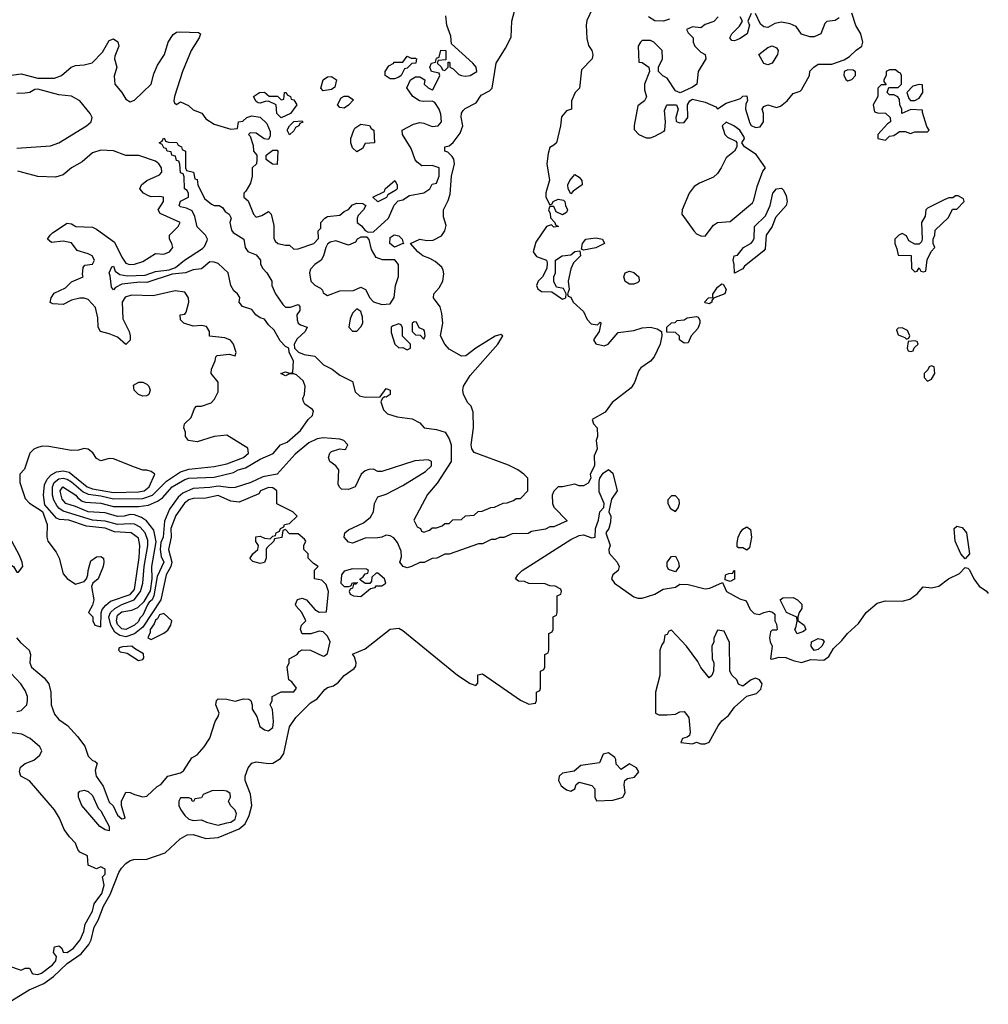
# Model space of a CAD drawing. Header units: inches. Extents: x 2601682 to 2755810, y 449311 to 584050.
# Tile 296 of 505: x 2691443 to 2696060, y 472142 to 476837. Entities that reach past the tile are written whole.
import ezdxf

# ---------------------------------------------------------------- set-up
doc = ezdxf.new("R2010")
doc.units = ezdxf.units.IN
doc.header["$MEASUREMENT"] = 0
doc.layers.add('C6497', color=7, linetype='Continuous')

msp = doc.modelspace()

# ---------------------------------------------------------------- linework, layer by layer
at = {"layer": 'C6497', "color": 2}
for points, elevation in [([(2694174, 476890), (2694147.3, 476832.7), (2694143.1, 476810), (2694146.4, 476746.4), (2694154, 476714), (2694170.5, 476690.5), (2694174.9, 476670), (2694172.2, 476650), (2694122, 476598), (2694111, 476510), (2694090.7, 476489.3), (2694074, 476450), (2694074, 476410), (2694050, 476402), (2694026.4, 476373.6), (2694021, 476330), (2694002, 476250), (2693990, 476238), (2693970, 476228), (2693961.6, 476198.4), (2693955.5, 476150), (2693968.1, 476071.9), (2693951.6, 476011.6), (2693952, 475990), (2693970, 475954), (2693982, 475958), (2693986, 475970), (2694010, 475981), (2694036, 475976), (2694042, 475970), (2694044.7, 475950), (2694054.8, 475930), (2694050, 475918), (2694030, 475906), (2694001.2, 475921.2), (2693990, 475946), (2693970, 475946), (2693964.7, 475930), (2693972, 475912), (2693972.7, 475892.7), (2693994, 475870), (2693998, 475858), (2694012, 475850), (2693990, 475848), (2693978, 475858), (2693954, 475850), (2693903.5, 475776.5), (2693891, 475730), (2693907.1, 475707.1), (2693954, 475690), (2693958, 475678), (2693956, 475650), (2693936, 475610), (2693914, 475590), (2693906, 475570), (2693913.7, 475553.7), (2693930, 475540.7), (2693979.8, 475539.8), (2694030, 475504.7), (2694046, 475510), (2694048, 475530), (2694035.3, 475555.3), (2694002, 475562), (2693989.1, 475589.1), (2693988.7, 475610), (2693997.2, 475630), (2693998, 475690), (2694029.3, 475710.7), (2694070, 475716), (2694090, 475730.8), (2694114, 475734), (2694116, 475710), (2694082.8, 475677.2), (2694070.7, 475649.3), (2694058, 475590), (2694062, 475550), (2694054, 475530), (2694058, 475518), (2694070, 475514), (2694082, 475490), (2694130, 475444.7), (2694147.7, 475407.7), (2694167.1, 475387.1), (2694198, 475382), (2694210, 475394), (2694214, 475390), (2694204.7, 475350), (2694178, 475310), (2694190, 475292), (2694230, 475281), (2694248, 475290), (2694295.3, 475344.7), (2694370, 475354), (2694410, 475367.7), (2694450.6, 475370.6), (2694482, 475362), (2694502, 475350), (2694504.7, 475330), (2694496.3, 475290), (2694467.3, 475230), (2694450, 475209.2), (2694403.8, 475176.2), (2694395.2, 475164.8), (2694373.8, 475106.2), (2694358.3, 475081.7), (2694268, 475012), (2694234.2, 474965.8), (2694171.3, 474930), (2694178, 474910), (2694196, 474890), (2694197.3, 474850), (2694190.8, 474830), (2694196, 474790), (2694182, 474758), (2694182.8, 474710), (2694162.8, 474670), (2694166, 474650), (2694153.7, 474626.3), (2694130, 474614), (2694110, 474614), (2694090, 474622), (2694031, 474609), (2694010, 474608.7), (2693990, 474588), (2693981, 474570), (2693982.8, 474530), (2693990, 474512), (2694052.7, 474447.3), (2693990, 474418), (2693970, 474418), (2693950, 474408), (2693883.6, 474396.4), (2693867.3, 474387.3), (2693790, 474386), (2693751.6, 474368.4), (2693730, 474368), (2693710, 474358), (2693690, 474358), (2693650, 474338), (2693630, 474338), (2693490, 474288), (2693470, 474288), (2693431.1, 474268.9), (2693410, 474268), (2693371.1, 474248.9), (2693350, 474248), (2693311.1, 474228.9), (2693290, 474224), (2693271, 474229), (2693255.3, 474250), (2693264, 474276), (2693262, 474302), (2693243.7, 474343.7), (2693226.3, 474366.3), (2693210, 474375.3), (2693190, 474379), (2693170, 474369.3), (2693150, 474366), (2693090, 474365.2), (2693030, 474341.2), (2693010, 474345.2), (2692990, 474369), (2692993.2, 474390), (2693010, 474404), (2693082.5, 474437.5), (2693115.1, 474464.9), (2693129, 474490), (2693135.3, 474530), (2693150, 474562), (2693190, 474574.8), (2693270, 474616), (2693378, 474682), (2693406, 474710), (2693406, 474730), (2693390, 474738), (2693326.4, 474733.6), (2693170, 474682.7), (2693150, 474682.7), (2693130, 474694), (2693107.5, 474692.5), (2693090, 474686), (2693070.4, 474669.6), (2693042, 474610), (2693010, 474596.2), (2692978, 474598), (2692967.3, 474607.3), (2692962, 474622), (2692965.2, 474690), (2692949.6, 474709.6), (2692920.9, 474730), (2692914.5, 474750), (2692922, 474770), (2692930, 474778), (2692970, 474791.3), (2692992.5, 474787.5), (2692998, 474790), (2693008, 474810), (2692988, 474830), (2692970, 474837.2), (2692890, 474842.9), (2692861.1, 474838.9), (2692820.9, 474819.1), (2692755.6, 474764.4), (2692670, 474669.7), (2692602.8, 474657.2), (2692544.7, 474630), (2692470, 474607), (2692450, 474605.1), (2692390, 474613.2), (2692350, 474606.3), (2692270, 474602), (2692220.3, 474579.7), (2692199.3, 474560.7), (2692157.3, 474502.7), (2692134.3, 474445.7), (2692127.3, 474370), (2692116.5, 474343.5), (2692112.8, 474310), (2692118, 474278), (2692130.2, 474250), (2692098, 474182), (2692082.8, 474090), (2692074.4, 474070), (2692059.8, 474060.2), (2692052.4, 474047.6), (2692030, 473997.2), (2692016.2, 473983.8), (2692010, 473967.6), (2691990.4, 473950), (2691950, 473929.8), (2691930, 473932), (2691910, 473953.2), (2691905.1, 473970), (2691910, 473997.1), (2691930, 474012.8), (2691978, 474022), (2692005.7, 474034.3), (2692036.6, 474063.4), (2692066.2, 474113.8), (2692074, 474170), (2692072.7, 474230), (2692093.6, 474346.4), (2692082.4, 474402.4), (2692047.2, 474447.2), (2692023.3, 474463.3), (2691990, 474476), (2691970, 474478), (2691942, 474470), (2691910, 474468.5), (2691850, 474484.7), (2691770.3, 474489.7), (2691710, 474516), (2691662.7, 474530), (2691646.3, 474550), (2691637.2, 474582.8), (2691636, 474590), (2691649.2, 474610), (2691710.4, 474570), (2691718.4, 474558.4), (2691741.7, 474541.7), (2691756.5, 474536.5), (2691830, 474531.5), (2691890, 474516), (2692010, 474515.6), (2692057.7, 474522.3), (2692099.7, 474540.3), (2692123.8, 474556.2), (2692169.6, 474610), (2692230, 474644.9), (2692250.3, 474650.3), (2692370, 474655.8), (2692462.7, 474677.3), (2692485.2, 474690), (2692520.1, 474699.9), (2692590, 474742), (2692652.1, 474767.9), (2692686, 474810), (2692717.6, 474822.4), (2692782, 474878), (2692819, 474930), (2692839, 474950), (2692844, 474970), (2692838.6, 474978.6), (2692803.2, 475003.2), (2692796.5, 475016.5), (2692793.2, 475030), (2692801.2, 475050), (2692804, 475090), (2692795.1, 475115.1), (2692763.1, 475143.1), (2692750, 475148.7), (2692730, 475148), (2692710, 475138), (2692688, 475150), (2692710, 475158), (2692730, 475152), (2692746, 475154), (2692748.7, 475210), (2692728, 475250), (2692726, 475270), (2692710, 475278), (2692685.6, 475305.6), (2692657, 475357), (2692630, 475382), (2692610, 475408.7), (2692590, 475415.3), (2692569.2, 475429.2), (2692550, 475455.3), (2692505.2, 475470), (2692489.2, 475490), (2692492.9, 475512.9), (2692482, 475530), (2692464.5, 475544.5), (2692449.3, 475570), (2692437.2, 475630), (2692390, 475674), (2692370, 475681.2), (2692350, 475682), (2692310, 475649.4), (2692270, 475644), (2692234, 475630), (2692170, 475624), (2692050, 475584), (2692015.3, 475584.7), (2691930, 475575.3), (2691899.8, 475560.2), (2691890, 475549), (2691881.2, 475561.2), (2691875.3, 475615.3), (2691869.4, 475630), (2691882, 475658), (2691890, 475662), (2691898, 475638), (2691921.4, 475621.4), (2691954.9, 475614.9), (2692041.2, 475618.8), (2692090, 475635.5), (2692155.3, 475644.7), (2692185.6, 475654.4), (2692228.7, 475690), (2692314, 475746), (2692324, 475756), (2692336.4, 475783.6), (2692338, 475790), (2692329, 475810), (2692289.8, 475849.8), (2692278.6, 475898.6), (2692265.1, 475925.1), (2692238.6, 475938.6), (2692210, 475943.7), (2692202.7, 475950), (2692210, 475971.3), (2692248, 475990), (2692247.3, 476007.3), (2692242, 476022), (2692228.7, 476030), (2692227.3, 476087.3), (2692222, 476102), (2692210, 476106), (2692207.3, 476147.3), (2692202, 476162), (2692190, 476166), (2692186, 476186), (2692168, 476190), (2692166, 476206), (2692146, 476210), (2692142, 476222), (2692130, 476226), (2692122, 476242), (2692108, 476250), (2692122, 476258), (2692128.4, 476271.6), (2692134, 476270), (2692138, 476258), (2692152.7, 476252.7), (2692191.6, 476251.6), (2692198, 476238), (2692214, 476230), (2692218, 476218), (2692234, 476210), (2692234, 476130), (2692238, 476118), (2692272, 476110), (2692278, 476078), (2692290, 476074), (2692292, 476050), (2692324.7, 475984.7), (2692356.9, 475956.9), (2692370, 475951.3), (2692394, 475950), (2692410, 475942), (2692422, 475922), (2692442, 475910), (2692451.1, 475891.1), (2692444.7, 475870), (2692453.4, 475833.4), (2692461.4, 475821.4), (2692511, 475790), (2692518, 475750), (2692530, 475732), (2692570, 475716), (2692591, 475690), (2692591.3, 475671.3), (2692602, 475650), (2692622, 475630), (2692644.7, 475590), (2692644.7, 475570), (2692662, 475530), (2692698, 475478), (2692710, 475466), (2692734, 475466), (2692770, 475478), (2692778, 475470), (2692778.8, 475450), (2692764.7, 475430), (2692765.4, 475405.4), (2692771.3, 475390), (2692782, 475382), (2692814, 475370), (2692804.7, 475350), (2692765.4, 475314.6), (2692752, 475290), (2692754, 475270), (2692771.6, 475251.6), (2692799.6, 475239.6), (2692850, 475232), (2692890.7, 475190.7), (2692932, 475170), (2692970, 475142), (2693030, 475112), (2693042, 475062), (2693063, 475043), (2693090, 475037.3), (2693162, 475038), (2693190, 475078.8), (2693210, 475071), (2693210, 475049.5), (2693190, 475037.2), (2693182, 475038), (2693170.8, 475029.2), (2693165.4, 475014.6), (2693177.1, 474977.1), (2693196.7, 474956.7), (2693242.4, 474942.4), (2693313.7, 474933.7), (2693350, 474914.8), (2693370.6, 474890.6), (2693430, 474882.8), (2693470.7, 474870), (2693490, 474838), (2693500.5, 474810), (2693500.7, 474730), (2693432.5, 474627.5), (2693387.3, 474572.7), (2693322, 474450), (2693338, 474418), (2693354, 474410), (2693358, 474398), (2693370, 474394), (2693396.4, 474403.6), (2693410, 474414), (2693430, 474414), (2693456.4, 474423.6), (2693470, 474434), (2693490, 474434), (2693508.4, 474451.6), (2693550, 474454), (2693568.4, 474471.6), (2693610, 474474), (2693628.4, 474491.6), (2693647.3, 474492.7), (2693688.4, 474511.6), (2693707.3, 474512.7), (2693748.4, 474531.6), (2693767.3, 474532.7), (2693796.4, 474543.6), (2693810, 474554), (2693830, 474554), (2693866, 474590), (2693866, 474650), (2693846, 474670), (2693818, 474690), (2693772.9, 474712.9), (2693610, 474773.2), (2693598, 474790), (2693595.1, 474810), (2693607, 474890), (2693605.4, 474965.4), (2693594.8, 474994.8), (2693579, 475010), (2693559, 475050), (2693555.3, 475070), (2693559, 475090), (2693590, 475141), (2693722, 475290), (2693746, 475330), (2693736.4, 475336.4), (2693710, 475328), (2693618, 475270), (2693570, 475234), (2693550, 475233.2), (2693490, 475265.6), (2693469.6, 475290), (2693449.7, 475330), (2693459.5, 475390), (2693456.2, 475436.2), (2693447.2, 475467.2), (2693415.3, 475510), (2693417.2, 475530), (2693442.4, 475557.6), (2693460.7, 475590), (2693465.1, 475625.1), (2693462.5, 475642.5), (2693456.2, 475656.2), (2693423, 475683), (2693398, 475698), (2693365.2, 475710), (2693341.2, 475730), (2693306, 475770), (2693350, 475790.4), (2693383.4, 475783.4), (2693414.2, 475785.8), (2693454.2, 475805.8), (2693469.5, 475830), (2693476, 475856), (2693464, 475896), (2693464, 475930), (2693485.4, 475974.6), (2693494.5, 476005.5), (2693501.3, 476090), (2693515.1, 476150), (2693512.3, 476172.3), (2693505.1, 476185.1), (2693484.5, 476204.5), (2693469.2, 476210), (2693469, 476230), (2693490, 476236), (2693509.6, 476250.4), (2693543.6, 476296.4), (2693555.1, 476330), (2693547.3, 476372.7), (2693549.5, 476390.5), (2693556.5, 476403.5), (2693566.8, 476413.2), (2693619.6, 476440.4), (2693642.7, 476477.3), (2693682.7, 476497.3), (2693695.3, 476510), (2693714, 476630), (2693759.7, 476700.3), (2693786.5, 476753.5), (2693789.6, 476830), (2693814.8, 476925.2)], 2), ([(2694772, 476850), (2694752, 476828), (2694710, 476814), (2694690, 476798), (2694650, 476802), (2694622, 476790), (2694630, 476774), (2694654, 476750), (2694654, 476730), (2694662, 476710), (2694690, 476682), (2694711.1, 476671.1), (2694714, 476650), (2694678, 476590), (2694671.3, 476530), (2694650, 476515.3), (2694591.6, 476488.4), (2694570, 476498), (2694530, 476558), (2694509.1, 476569.1), (2694488, 476590), (2694488, 476610), (2694508, 476650), (2694506, 476690), (2694466, 476730), (2694450, 476738), (2694410, 476738), (2694402, 476730), (2694392, 476710), (2694394, 476634), (2694410, 476632), (2694442, 476610), (2694444.7, 476590), (2694421, 476530), (2694422, 476502), (2694431.1, 476468.9), (2694422, 476450), (2694390, 476426), (2694372, 476332), (2694372.7, 476312.7), (2694394, 476290), (2694430, 476274), (2694450, 476274), (2694470, 476282), (2694515.3, 476304.7), (2694518, 476310), (2694522, 476350), (2694516.4, 476403.6), (2694528, 476430), (2694574, 476430), (2694582, 476410), (2694571.3, 476370), (2694572, 476352), (2694590, 476344.7), (2694610, 476346), (2694628, 476370), (2694626, 476430), (2694638, 476450), (2694650, 476458), (2694710, 476444), (2694761, 476421), (2694770, 476412), (2694810, 476438.8), (2694879, 476461), (2694890, 476472), (2694910, 476474), (2694912, 476450), (2694904.7, 476435.3), (2694902.8, 476410), (2694923.5, 476343.5), (2694930, 476332), (2694950, 476322), (2694973.6, 476326.4), (2694988.7, 476350), (2694989, 476390), (2694982, 476410), (2694990, 476422), (2695008.7, 476431.3), (2695050, 476418), (2695070, 476424.7), (2695102, 476450), (2695130, 476484.7), (2695164, 476496), (2695170, 476502), (2695208.7, 476570), (2695210, 476592), (2695228, 476610), (2695250, 476624.7), (2695314.6, 476625.4), (2695374, 476646), (2695399.3, 476660.7), (2695430, 476691.3), (2695458, 476710), (2695462, 476730), (2695453.2, 476770), (2695429.6, 476809.6), (2695410, 476868)], 6), ([(2694930, 476866), (2694914, 476830), (2694922, 476810), (2694911.3, 476770), (2694874.4, 476745.6), (2694850, 476735.3), (2694838, 476738), (2694828.7, 476750), (2694838, 476770), (2694874.6, 476805.4), (2694888, 476830), (2694878, 476850)], 6), ([(2695350, 476845.2), (2695330, 476833.2), (2695290, 476828), (2695281, 476819), (2695262, 476770), (2695230, 476755.3), (2695210, 476755.3), (2695170, 476768), (2695144.7, 476804.7), (2695116.2, 476816.2), (2695074.8, 476825.2), (2695042, 476818), (2695010, 476799), (2694990, 476802), (2694974.6, 476814.6), (2694950, 476866)], 6), ([(2691390, 476571.3), (2691450, 476578), (2691530, 476558), (2691610, 476557.3), (2691642, 476570), (2691689.4, 476610.6), (2691710, 476618.8), (2691750, 476620.7), (2691789.5, 476630.5), (2691838.6, 476681.4), (2691870, 476738), (2691890, 476744.7), (2691910.6, 476730.6), (2691916, 476710), (2691896.9, 476663.1), (2691896, 476650), (2691906.8, 476610), (2691893, 476567), (2691897.1, 476530), (2691930.6, 476490), (2691950, 476458), (2691970, 476444.9), (2691990, 476453.4), (2692069.4, 476530), (2692082, 476578), (2692099.6, 476620.4), (2692133.6, 476670), (2692151.2, 476730), (2692174.5, 476765.5), (2692190, 476776.4), (2692210, 476779.5), (2692295.5, 476775.5), (2692304.7, 476770), (2692299.1, 476750), (2692260.3, 476690), (2692219.5, 476590), (2692182, 476470), (2692178, 476450), (2692181, 476441), (2692190, 476432), (2692210, 476444.7), (2692247.9, 476427.9), (2692270, 476407.3), (2692311, 476391), (2692330, 476364.7), (2692370, 476338.8), (2692450, 476314), (2692482, 476318), (2692486, 476350), (2692507.3, 476352.7), (2692526, 476370), (2692550, 476378), (2692590, 476372), (2692621, 476341), (2692636.9, 476303.1), (2692636.9, 476283.1), (2692630, 476266), (2692608.4, 476268.4), (2692570, 476295.3), (2692542, 476298), (2692534, 476290), (2692542, 476282), (2692556.9, 476236.9), (2692558, 476210), (2692574, 476190), (2692574, 476170), (2692572, 476150), (2692552, 476130), (2692551.3, 476090), (2692543.5, 476056.5), (2692521.4, 476018.6), (2692511.3, 476010), (2692511.3, 475990), (2692532.8, 475972.8), (2692557.3, 475910), (2692570, 475894.8), (2692597.2, 475902.8), (2692630, 475922), (2692642, 475910), (2692655.3, 475855.3), (2692655.3, 475795.3), (2692661.4, 475781.4), (2692674, 475770), (2692710, 475761), (2692730, 475762), (2692750, 475742), (2692770, 475744.7), (2692846, 475770), (2692867.3, 475792.7), (2692866, 475830), (2692878, 475842), (2692878, 475870), (2692898, 475890), (2692910, 475898), (2692970, 475904.7), (2692990, 475922), (2693010, 475932), (2693030, 475954), (2693050, 475962), (2693079.6, 475959.6), (2693094, 475950), (2693082, 475930), (2693056.9, 475903.1), (2693051.3, 475890), (2693051.3, 475870), (2693073.2, 475853.2), (2693090, 475831.3), (2693103.6, 475823.6), (2693130, 475826), (2693202, 475890), (2693228.4, 475951.6), (2693247.3, 475972.7), (2693270, 475978), (2693301.2, 475998.8), (2693369.1, 476010.9), (2693398, 476030), (2693410, 476052), (2693430, 476058), (2693442.7, 476090), (2693442, 476130), (2693410, 476141.2), (2693360.2, 476140.2), (2693338, 476158), (2693329, 476169), (2693310, 476222), (2693268.7, 476290), (2693266, 476310), (2693320.9, 476339.1), (2693350, 476346.8), (2693370, 476344), (2693410, 476328.2), (2693438, 476330), (2693454, 476350), (2693450, 476386), (2693442, 476410), (2693422, 476442), (2693408.9, 476448.9), (2693366, 476446), (2693349.2, 476449.2), (2693318, 476470), (2693288.9, 476511.1), (2693306, 476550), (2693330, 476564.7), (2693350, 476564.7), (2693374, 476550), (2693372, 476530), (2693390, 476512), (2693410, 476502), (2693414, 476506), (2693446, 476570), (2693442, 476582), (2693406, 476590), (2693398, 476610), (2693406, 476630), (2693426, 476634), (2693430, 476654), (2693442, 476658), (2693450, 476691.3), (2693474, 476690), (2693474, 476646), (2693438, 476642), (2693434, 476630), (2693452.7, 476612.7), (2693458, 476598), (2693470, 476594), (2693486, 476610), (2693486, 476634), (2693490, 476634), (2693494, 476630), (2693494, 476610), (2693510, 476602), (2693536, 476576), (2693550, 476571), (2693566.8, 476566.8), (2693590, 476571), (2693622, 476590), (2693619, 476610), (2693604, 476630), (2693502, 476722), (2693498, 476758), (2693479, 476810), (2693474.6, 476854.6)], 6), ([(2694541.3, 476838.7), (2694512, 476830), (2694470, 476831.6), (2694440.7, 476850)], 2), ([(2691430, 476224.7), (2691590, 476235.8), (2691630, 476248.8), (2691762, 476330), (2691784.5, 476350), (2691789.3, 476370), (2691779.3, 476390), (2691730, 476449.2), (2691690, 476471.8), (2691630, 476478), (2691530, 476505.2), (2691516, 476504), (2691492, 476490), (2691470, 476486), (2691430, 476484)], 6), ([(2691428, 473890), (2691446.5, 473866.5), (2691487.7, 473830), (2691494.4, 473810), (2691492.2, 473770), (2691499.3, 473750), (2691559.4, 473699.4), (2691582, 473670), (2691592.2, 473630), (2691593.7, 473570), (2691610, 473526), (2691630, 473500.3), (2691671.3, 473471.3), (2691718.9, 473418.9), (2691753.2, 473373.2), (2691770, 473326), (2691790, 473304.7), (2691802, 473302), (2691812, 473292), (2691802.8, 473257.2), (2691807.7, 473230), (2691841.7, 473181.7), (2691870, 473106), (2691888.1, 473088.1), (2691910, 473044.7), (2691930, 473026), (2691946, 473030), (2691928, 473090), (2691928, 473110), (2691950, 473154), (2691970, 473152), (2691990, 473142), (2692030, 473132), (2692050, 473134), (2692099, 473181), (2692115.3, 473190), (2692149.4, 473230.6), (2692210, 473246), (2692224.7, 473255.3), (2692263.1, 473316.9), (2692290, 473332), (2692322, 473370), (2692348.9, 473411.1), (2692375.3, 473490), (2692390, 473514), (2692394, 473530), (2692379, 473570), (2692382, 473590), (2692390, 473598), (2692430, 473597.3), (2692470, 473586.8), (2692510, 473598.8), (2692536.3, 473596.3), (2692544.7, 473590), (2692551.3, 473570), (2692551.3, 473550), (2692574.4, 473514.4), (2692587.5, 473467.5), (2692610, 473451.3), (2692630, 473446), (2692650, 473462), (2692652.7, 473490), (2692648.4, 473548.4), (2692638, 473570), (2692646, 473590), (2692646, 473610), (2692690, 473632), (2692750, 473632), (2692762, 473650), (2692740.4, 473680.4), (2692726, 473690), (2692718, 473750), (2692728, 473770), (2692728, 473790), (2692766, 473810), (2692775.3, 473824.7), (2692790, 473832), (2692830, 473831.3), (2692890, 473802), (2692896.4, 473803.6), (2692910, 473814), (2692924, 473870), (2692910, 473898), (2692890, 473918), (2692870, 473922), (2692831.1, 473908.9), (2692790, 473908), (2692782, 473930), (2692786, 473950), (2692808, 473970), (2692788.7, 474010), (2692760.4, 474040.4), (2692758, 474050), (2692767.3, 474072.7), (2692790, 474078), (2692810.7, 474070.7), (2692850, 474024.7), (2692870, 474011.3), (2692906, 474014), (2692915.3, 474110), (2692904, 474144), (2692884, 474164), (2692848, 474170), (2692848.4, 474211.6), (2692866, 474230), (2692843.1, 474243.1), (2692818, 474270), (2692818, 474290), (2692798, 474310), (2692798, 474330), (2692808, 474350), (2692800.4, 474360.4), (2692770, 474386), (2692730, 474386), (2692710, 474406), (2692698, 474402), (2692692.7, 474367.3), (2692658, 474362), (2692654, 474350), (2692622, 474318), (2692618, 474310), (2692618.8, 474270), (2692610.7, 474249.3), (2692590, 474244), (2692554, 474254), (2692544, 474264), (2692542, 474270), (2692555.3, 474290), (2692578, 474310), (2692580.4, 474319.6), (2692582, 474330), (2692569.3, 474349.3), (2692569.1, 474370.9), (2692590, 474374.8), (2692610, 474364.7), (2692638, 474362), (2692650, 474374), (2692662, 474378), (2692666, 474390), (2692682, 474398), (2692686, 474410), (2692702, 474418), (2692706, 474430), (2692730, 474434), (2692766, 474470), (2692746, 474490), (2692668.9, 474528.9), (2692668.7, 474590), (2692650, 474604), (2692630, 474606), (2692591, 474590), (2692583.5, 474576.5), (2692490, 474535.6), (2692450, 474540.5), (2692390, 474568.5), (2692330, 474554.8), (2692270, 474554.4), (2692250, 474546.8), (2692229, 474531), (2692187.8, 474472.2), (2692164, 474410), (2692164.6, 474370), (2692152.9, 474310), (2692168.6, 474250), (2692163.8, 474230), (2692141, 474190), (2692115.8, 474070), (2692030, 473940.7), (2691991.2, 473908.8), (2691950, 473894.9), (2691919.9, 473899.9), (2691897.1, 473917.1), (2691878.4, 473950), (2691868.4, 473990), (2691876.5, 474010), (2691896.1, 474030), (2691930, 474048.7), (2691988.4, 474070), (2692019.5, 474110), (2692030.6, 474150), (2692037.2, 474230), (2692054, 474330), (2692054.2, 474354.2), (2692041.5, 474390), (2692017.3, 474417.3), (2691990, 474430.7), (2691970, 474433.8), (2691910, 474430.6), (2691850, 474445), (2691790, 474449.9), (2691650, 474493.8), (2691630, 474507.8), (2691620.5, 474520.5), (2691606.2, 474546.2), (2691599.5, 474570), (2691599.1, 474610), (2691608.2, 474630), (2691630, 474647), (2691650, 474650.9), (2691670, 474645.5), (2691690, 474633.4), (2691745.9, 474585.9), (2691770, 474573.7), (2691830, 474566.8), (2691890, 474552.7), (2692030, 474553.5), (2692076, 474570), (2692142.8, 474637.2), (2692210, 474680.7), (2692250, 474693.6), (2692370, 474705.8), (2692430, 474719.6), (2692510, 474749), (2692533.6, 474770), (2692530, 474793.2), (2692430, 474855.3), (2692370, 474849.4), (2692290, 474823.7), (2692248, 474830), (2692234, 474850), (2692234, 474870), (2692225.2, 474890), (2692229.2, 474910), (2692260.2, 474939.8), (2692276.5, 474983.5), (2692286.3, 474993.7), (2692310, 474994.8), (2692355.3, 475010), (2692372.5, 475027.5), (2692390, 475062), (2692388.7, 475108.7), (2692355.3, 475150), (2692357.2, 475170), (2692375.3, 475210), (2692378, 475230), (2692384.7, 475235.3), (2692442, 475242), (2692470, 475234), (2692475.3, 475250), (2692462, 475290), (2692448.9, 475308.9), (2692420.4, 475320.4), (2692348, 475328), (2692348, 475350), (2692333.6, 475373.6), (2692310, 475378), (2692270, 475375.3), (2692226, 475390), (2692210, 475406), (2692208, 475430), (2692230, 475432), (2692237.2, 475442.8), (2692249, 475490), (2692248.7, 475510), (2692230, 475538), (2692184, 475544), (2692079.9, 475520.1), (2691976.5, 475523.5), (2691946.2, 475513.8), (2691932, 475490), (2691934.4, 475410), (2691964.9, 475350), (2691970.4, 475329.6), (2691970, 475308), (2691950, 475288.7), (2691910, 475322.7), (2691870, 475339.3), (2691828.7, 475350), (2691817.2, 475370), (2691815.5, 475415.5), (2691804.7, 475464.7), (2691770, 475502), (2691750, 475509), (2691730, 475509), (2691690, 475499.3), (2691650, 475478), (2691601.2, 475481.2), (2691588, 475488), (2691593.2, 475510), (2691607.6, 475532.4), (2691662, 475558), (2691690, 475587.3), (2691746, 475610), (2691742, 475622), (2691745.2, 475654.8), (2691754, 475666), (2691790, 475671.3), (2691799.3, 475690), (2691789, 475710), (2691770, 475720.9), (2691716.9, 475736.9), (2691690, 475772), (2691650, 475780.9), (2691594.6, 475774.6), (2691575.3, 475790), (2691588, 475810), (2691600.2, 475819.8), (2691670, 475866), (2691690, 475862.8), (2691710.6, 475850.6), (2691790, 475847.2), (2691810, 475838.4), (2691895.3, 475775.3), (2691930, 475703.8), (2691950, 475676.4), (2691966, 475670), (2691990, 475670.4), (2692030, 475683.1), (2692090, 475722), (2692130, 475718.8), (2692157.2, 475730), (2692172.7, 475750), (2692168.7, 475770), (2692158, 475790), (2692158, 475810), (2692199, 475850), (2692208.7, 475870), (2692112.7, 475912.7), (2692104, 475930), (2692129, 475970), (2692128, 475990), (2692110, 475994), (2692070, 475992.3), (2692056.6, 475996.6), (2692034, 476010), (2692015.3, 476030), (2692024, 476050), (2692049.6, 476070.4), (2692110, 476097.3), (2692120.9, 476110), (2692119.5, 476130), (2692106.6, 476150), (2692090, 476161.6), (2692010.8, 476189.2), (2691950, 476189.6), (2691890, 476211.1), (2691830, 476214.7), (2691790, 476201.3), (2691741.6, 476158.4), (2691690.6, 476130), (2691650, 476097.6), (2691614.6, 476085.4), (2691530, 476089.4), (2691434.5, 476114.5)], 6), ([(2691377.8, 472142.2), (2691489, 472211), (2691558, 472242), (2691604.5, 472275.5), (2691670, 472336.1), (2691736.6, 472383.4), (2691772.9, 472427.1), (2691783.9, 472450), (2691798.5, 472510), (2691816.6, 472543.4), (2691842, 472610), (2691874.2, 472665.8), (2691915.4, 472770), (2691928.2, 472791.8), (2691950, 472814), (2691970, 472828.2), (2691986.9, 472833.1), (2692050, 472834.7), (2692136.2, 472863.8), (2692209, 472931), (2692241.2, 472950), (2692270, 472951.5), (2692330, 472932.9), (2692390, 472936.9), (2692490, 472978.9), (2692517.6, 473002.4), (2692537.8, 473042.2), (2692549.7, 473090.3), (2692543.7, 473143.7), (2692518.7, 473210), (2692518.7, 473230), (2692532, 473270), (2692550, 473292.4), (2692570, 473297.6), (2692630, 473290.4), (2692650, 473292.4), (2692686.1, 473313.9), (2692701.7, 473338.3), (2692730, 473464.7), (2692759.5, 473510), (2692830, 473579.5), (2692861.7, 473598.3), (2692897.1, 473642.9), (2692910, 473652), (2692939.1, 473660.9), (2692962.2, 473677.8), (2692990, 473710.4), (2693037.5, 473742.5), (2693045.6, 473754.4), (2693046.6, 473770), (2693038.6, 473798.6), (2693030, 473812), (2693090, 473836.3), (2693209.7, 473930.3), (2693250, 473935.5), (2693270, 473924), (2693530, 473711), (2693590, 473671.3), (2693618, 473662), (2693627.3, 473672.7), (2693627.3, 473712.7), (2693650, 473718), (2693830, 473592), (2693870, 473574), (2693902, 473578), (2693906, 473590), (2693906, 473630), (2693922, 473638), (2693926, 473650), (2693926, 473730), (2693942, 473738), (2693946, 473750), (2693946, 473810), (2693962, 473818), (2693966, 473830), (2693966, 473910), (2693982, 473918), (2693986, 473930), (2693986, 473990), (2694002, 473998), (2694006, 474010), (2694006, 474090), (2694022, 474098), (2694026, 474110), (2694022, 474122), (2693996.4, 474136.4), (2693970, 474138), (2693947.3, 474147.3), (2693870, 474148), (2693850, 474158), (2693820.4, 474160.4), (2693806, 474170), (2693818, 474190), (2693838, 474210), (2694070, 474358), (2694110, 474378), (2694130, 474381), (2694170, 474366.8), (2694186, 474370), (2694188.7, 474410), (2694202, 474450), (2694209, 474490), (2694228.4, 474511.6), (2694228.7, 474530), (2694205.6, 474585.6), (2694204.7, 474635.3), (2694209.1, 474650.9), (2694225.2, 474674.8), (2694250, 474692), (2694270, 474674), (2694291, 474590), (2694264.7, 474550), (2694251.3, 474490), (2694261, 474470), (2694259.8, 474440.2), (2694251.3, 474410), (2694238, 474390), (2694258, 474330), (2694252, 474310), (2694252.7, 474292.7), (2694291.3, 474250), (2694301, 474230), (2694296, 474210), (2694271.3, 474190), (2694264.7, 474170), (2694278, 474150), (2694370, 474084.9), (2694390, 474078), (2694410, 474078), (2694470, 474097.3), (2694510, 474121), (2694570, 474131), (2694590, 474146), (2694630, 474144), (2694710, 474122.8), (2694733.2, 474126.8), (2694794, 474154), (2694812, 474110), (2694875.3, 474075.3), (2694906, 474066), (2694924.9, 474024.9), (2694944.9, 474004.9), (2694970, 474001), (2694990, 474010.8), (2695016, 474016), (2695031.6, 474011.6), (2695042, 474002), (2695042, 473970), (2695050, 473954), (2695054, 473930), (2695050, 473926), (2695030, 473926), (2695022, 473918), (2695018, 473890), (2695021, 473870), (2695030.8, 473850), (2695022, 473790), (2695027.7, 473787.7), (2695063.2, 473796.8), (2695095.3, 473795.3), (2695130, 473781), (2695170, 473771.3), (2695214.6, 473785.4), (2695277, 473783), (2695300.2, 473799.8), (2695322, 473838), (2695362.9, 473877.1), (2695389.4, 473910), (2695442, 473958), (2695478, 474010), (2695530, 474054.4), (2695570, 474065.5), (2695650, 474063.8), (2695685.6, 474074.4), (2695720.7, 474099.3), (2695750, 474132.2), (2695790, 474127.7), (2695824.9, 474135.1), (2695870, 474170.5), (2695923.2, 474196.8), (2695950, 474224.7), (2695962, 474222), (2695970, 474214), (2695990.7, 474170), (2696016.1, 474136.1), (2696051.6, 474111.6), (2696060.3, 474100.3)], 2), ([(2691430, 473538), (2691450, 473543.8), (2691477, 473570), (2691480.9, 473590), (2691480.9, 473610), (2691470, 473639), (2691449.3, 473670), (2691401.4, 473721.4)], 6), ([(2691390, 472326), (2691450, 472304.7), (2691470, 472314), (2691490, 472314), (2691502, 472290), (2691507.3, 472287.3), (2691530, 472284.9), (2691548, 472290), (2691599.3, 472330), (2691615.1, 472350), (2691618, 472370), (2691605.2, 472390), (2691610, 472416), (2691630, 472421), (2691644.7, 472410), (2691651.1, 472391.1), (2691670, 472388.5), (2691699.3, 472410), (2691731.5, 472450), (2691749.4, 472490), (2691755.8, 472524.2), (2691790, 472586), (2691798, 472622), (2691834.5, 472670), (2691846, 472710), (2691838, 472750), (2691850, 472762), (2691850, 472786), (2691830, 472798), (2691810, 472788), (2691770, 472806), (2691766, 472850), (2691730, 472868), (2691720.2, 472880.2), (2691708.7, 472910), (2691680.1, 472940.1), (2691655.5, 472975.5), (2691633.2, 473030), (2691610, 473069), (2691490, 473208), (2691449.3, 473229.3), (2691442.7, 473250), (2691447.5, 473272.5), (2691470, 473291), (2691510, 473306), (2691539, 473330), (2691549.2, 473350), (2691539.3, 473370), (2691492.7, 473410), (2691454, 473430), (2691270, 473456)], 6)]:
    msp.add_lwpolyline(points, dxfattribs=dict(at, elevation=elevation))
for points, elevation in [([(2695010, 476622), (2694990, 476628), (2694966, 476670), (2695010, 476704.7), (2695030, 476711.3), (2695050, 476702), (2695058, 476690), (2695056, 476670), (2695030, 476628.7)], 6), ([(2693310, 476654), (2693330, 476654), (2693334, 476650), (2693331.3, 476628.7), (2693312.7, 476627.3), (2693290, 476606), (2693278, 476602), (2693262, 476570), (2693250, 476562), (2693230, 476555.3), (2693210, 476555.3), (2693186, 476570), (2693186, 476590), (2693203.1, 476616.9), (2693226, 476630), (2693226, 476634), (2693270, 476634), (2693290, 476662)], 6), ([(2695390, 476598), (2695374, 476590), (2695372, 476570), (2695382, 476550), (2695390, 476544.7), (2695410, 476552), (2695428, 476570), (2695427.3, 476587.3), (2695416.4, 476596.4)], 6), ([(2695618, 476598), (2695590, 476598), (2695574, 476590), (2695574, 476570), (2695562, 476550), (2695562, 476542), (2695574, 476526), (2695550, 476526), (2695534, 476510), (2695534, 476470), (2695512, 476430), (2695518, 476398), (2695532.7, 476392.7), (2695570, 476391), (2695592, 476370), (2695594, 476350), (2695579.6, 476340.4), (2695534, 476290), (2695534, 476270), (2695570, 476262), (2695590, 476282), (2695610, 476284.7), (2695636.4, 476303.6), (2695663.6, 476303.6), (2695690, 476294), (2695710, 476302), (2695770, 476302), (2695778, 476310), (2695768, 476328), (2695746, 476394), (2695746, 476406), (2695691.6, 476408.4), (2695648.7, 476388.7), (2695648, 476410), (2695638, 476430), (2695636.4, 476456.4), (2695628.4, 476468.4), (2695610, 476478), (2695590, 476478), (2695578, 476490), (2695586, 476514), (2695630, 476514), (2695646, 476530), (2695646, 476570), (2695642, 476582), (2695630, 476586)], 6), ([(2692890, 476498), (2692878, 476510), (2692889.3, 476550.7), (2692910, 476564.7), (2692930, 476566), (2692954, 476550), (2692945.4, 476514.6), (2692930, 476504)], 6), ([(2692690, 476454), (2692702, 476458), (2692706, 476490), (2692714, 476490), (2692718, 476478), (2692734, 476470), (2692738, 476458), (2692750, 476454), (2692764.7, 476430), (2692734, 476390), (2692690, 476368), (2692668.9, 476388.9), (2692666, 476430), (2692630, 476448), (2692612.7, 476447.3), (2692590, 476438), (2692580.4, 476440.4), (2692570, 476446), (2692558, 476470), (2692586, 476490), (2692610, 476491.3), (2692632.7, 476472.7), (2692672, 476472)], 6), ([(2695730, 476528), (2695701, 476519), (2695672, 476490), (2695681, 476461), (2695690, 476452), (2695710, 476451.3), (2695730, 476462), (2695748.7, 476490), (2695746, 476526)], 6), ([(2692990, 476415.3), (2692970, 476418), (2692958, 476430), (2692976.4, 476463.6), (2692990, 476472), (2693008.4, 476471.6), (2693034, 476454), (2693010, 476428.7)], 6), ([(2692730, 476288), (2692718, 476310), (2692728.7, 476331.3), (2692750, 476352), (2692790, 476354), (2692792.7, 476347.3), (2692778, 476342), (2692774, 476330), (2692758, 476322), (2692750, 476306)], 6), ([(2693050, 476206), (2693030, 476226), (2693021.2, 476250), (2693021.2, 476270), (2693035.3, 476310), (2693041.2, 476318.8), (2693070, 476338), (2693110, 476332), (2693118, 476318), (2693132, 476310), (2693134, 476250), (2693090, 476246), (2693076.9, 476223.1)], 6), ([(2694810, 476348), (2694792, 476330), (2694804.7, 476290), (2694816.9, 476276.9), (2694856.9, 476256.9), (2694862, 476250), (2694862, 476230), (2694851, 476210), (2694810, 476178), (2694787.7, 476130), (2694770, 476103.7), (2694750, 476086.6), (2694683, 476057), (2694658.8, 476041.2), (2694634.8, 476010), (2694600.7, 475930), (2694598.8, 475910), (2694656, 475830), (2694670, 475816), (2694690, 475806), (2694710, 475804.7), (2694750, 475857.3), (2694770, 475870.5), (2694830, 475874), (2694936.1, 475963.9), (2694943.3, 475976.7), (2694958.7, 476041.3), (2694986.3, 476113.7), (2694998, 476130), (2694953.6, 476193.6), (2694898, 476230), (2694886, 476250), (2694898, 476270), (2694896.4, 476276.4), (2694875.3, 476310), (2694848, 476330)], 6), ([(2692670, 476146), (2692648.4, 476148.4), (2692618, 476170), (2692618, 476190), (2692650, 476214), (2692670, 476214), (2692674, 476210)], 6), ([(2693150, 475968), (2693126, 475990), (2693182, 476018), (2693186, 476030), (2693230.7, 476070.7), (2693242, 476050), (2693242, 476030), (2693236.9, 476023.1), (2693198, 476002), (2693191.6, 475988.4)], 6), ([(2694070, 476006), (2694058, 476030), (2694055.3, 476050), (2694065.2, 476070), (2694090, 476098), (2694110, 476086), (2694122.8, 476070), (2694124.7, 476050), (2694081, 476019)], 2), ([(2694850, 475628), (2694849.3, 475670), (2694844, 475690), (2694848.7, 475710), (2694865.6, 475714.4), (2694894, 475750), (2694929.3, 475770.7), (2694938.6, 475781.4), (2694944.7, 475795.3), (2694946, 475850), (2694998, 475902), (2695020.7, 475950), (2695033.2, 476010), (2695050, 476030.7), (2695074, 476034), (2695084, 476024), (2695096.7, 475996.7), (2695101.6, 475970), (2695097.1, 475950), (2695046.4, 475893.6), (2695030.5, 475850), (2695002, 475810), (2694996.1, 475743.9), (2694990, 475734), (2694898.8, 475661.2), (2694890, 475649)], 2), ([(2695916.4, 475996.4), (2695903.6, 475996.4), (2695892, 475988), (2695872.7, 475987.3), (2695850, 475978), (2695770, 475938), (2695762, 475930), (2695759.6, 475900.4), (2695742, 475870), (2695744.7, 475790), (2695742, 475778), (2695730, 475766), (2695710, 475766), (2695682, 475782), (2695670, 475806), (2695650, 475818), (2695634, 475810), (2695614, 475790), (2695614, 475770), (2695624.7, 475744.7), (2695630, 475714), (2695692.7, 475712.7), (2695694, 475650), (2695710, 475634), (2695722, 475638), (2695730, 475654), (2695738, 475638), (2695750, 475634), (2695762, 475638), (2695768.4, 475691.6), (2695788.4, 475731.6), (2695806, 475750), (2695798, 475770), (2695798, 475790), (2695806, 475810), (2695807.3, 475832.7), (2695870, 475894), (2695890, 475934), (2695910, 475934), (2695946, 475970), (2695942, 475982)], 6), ([(2693099, 475799), (2693070, 475799), (2693052, 475790), (2693043.5, 475776.5), (2693010, 475761.2), (2692950, 475782), (2692923.6, 475776.4), (2692910, 475766), (2692902, 475750), (2692891.3, 475710), (2692881, 475690), (2692850, 475668.7), (2692830, 475648), (2692824, 475630), (2692831.3, 475590), (2692850, 475571.3), (2692877.3, 475557.3), (2692886.8, 475546.8), (2692890, 475534), (2692910, 475522), (2692970, 475544.7), (2693034.6, 475545.4), (2693070, 475562), (2693092, 475550), (2693112, 475510), (2693130, 475492), (2693170, 475478), (2693210, 475482), (2693228.4, 475511.6), (2693235.3, 475570), (2693248.4, 475611.6), (2693249.2, 475670), (2693231.2, 475691.2), (2693172.3, 475692.3), (2693143.2, 475703.2), (2693120.9, 475740.9), (2693108.9, 475788.9)], 6), ([(2693230, 475752.7), (2693207.3, 475770), (2693210, 475798), (2693228.3, 475811.7), (2693250, 475806.8), (2693266.8, 475790), (2693271.1, 475771.1), (2693274, 475770), (2693270, 475769.2)], 2), ([(2694130, 475738), (2694122, 475742), (2694126, 475770), (2694142, 475790), (2694190, 475797.1), (2694222, 475790), (2694231, 475770), (2694190, 475749.6)], 2), ([(2694350, 475575.3), (2694330, 475588.7), (2694322.7, 475610), (2694329.5, 475630.5), (2694350, 475637.3), (2694370, 475630.8), (2694394.8, 475610), (2694396, 475590), (2694390, 475584), (2694370, 475575.3)], 2), ([(2694730, 475482), (2694710, 475486), (2694708, 475490), (2694726, 475510), (2694747.3, 475512.7), (2694747.3, 475527.3), (2694770, 475562), (2694790, 475578), (2694796, 475576), (2694810.9, 475550.9), (2694804.7, 475530), (2694751.1, 475508.9), (2694742, 475498), (2694742, 475490)], 2), ([(2693050, 475458), (2693030, 475438), (2693018.8, 475410), (2693012, 475370), (2693030, 475352), (2693050, 475352), (2693070, 475372), (2693079, 475390), (2693078, 475418), (2693070, 475446)], 6), ([(2694610, 475294), (2694588.7, 475310), (2694588, 475328), (2694570, 475346), (2694527.3, 475347.3), (2694528, 475370), (2694550, 475392), (2694567.3, 475392.7), (2694578, 475402), (2694610, 475406), (2694625.2, 475414.8), (2694670, 475422), (2694678, 475418), (2694684.7, 475404.7), (2694686, 475390), (2694676.3, 475363.7), (2694644.7, 475330), (2694630, 475295.3)], 2), ([(2693250, 475386), (2693223.6, 475376.4), (2693214, 475370), (2693214, 475346), (2693232, 475290), (2693250, 475272), (2693270, 475274), (2693290, 475262), (2693306, 475270), (2693306, 475290), (2693268.4, 475328.4), (2693267.3, 475367.3), (2693262, 475382)], 6), ([(2693323.6, 475396.4), (2693314, 475390), (2693314, 475350), (2693330, 475334), (2693352.7, 475332.7), (2693370, 475314), (2693375.3, 475330), (2693372.9, 475352.9), (2693370, 475358), (2693347.3, 475367.3), (2693334.6, 475394.6)], 6), ([(2695650, 475368), (2695630, 475366), (2695622, 475358), (2695630, 475334), (2695662, 475322), (2695670, 475314), (2695682, 475318), (2695686, 475330), (2695674.6, 475354.6)], 6), ([(2695710, 475306), (2695678, 475302), (2695674, 475270), (2695678, 475258), (2695690, 475254), (2695702, 475258), (2695707.3, 475272.7), (2695726, 475290), (2695722, 475302)], 6), ([(2695790, 475186), (2695778, 475182), (2695772.7, 475167.3), (2695754, 475150), (2695754, 475130), (2695770, 475114), (2695790, 475122), (2695806, 475150), (2695802, 475182)], 6), ([(2692030, 475041.6), (2692009.7, 475049.7), (2691989.5, 475070), (2691986.5, 475093.5), (2692011.8, 475108.2), (2692030, 475108.4), (2692050, 475098.4), (2692058.4, 475090), (2692066, 475070), (2692059.1, 475050), (2692050, 475042.9)], 6), ([(2691550, 474802.7), (2691524.5, 474795.5), (2691510.7, 474789.3), (2691491.3, 474770), (2691466.8, 474693.2), (2691444.7, 474670), (2691444.7, 474630), (2691470, 474554), (2691490, 474532), (2691552, 474492), (2691574, 474430), (2691572, 474370), (2691578, 474350), (2691617.3, 474297.3), (2691631, 474270), (2691650, 474194), (2691670, 474172), (2691710, 474146), (2691750, 474158), (2691762, 474170), (2691768.7, 474190), (2691769, 474210), (2691782.7, 474257.3), (2691810, 474276), (2691830, 474278), (2691842, 474270), (2691844.7, 474250), (2691841, 474230), (2691818, 474170), (2691792, 474150), (2691786, 474134), (2691796, 474070), (2691790, 474046), (2691772, 474010), (2691792, 473990), (2691792, 473970), (2691802, 473950), (2691830, 473942), (2691831.2, 474008.8), (2691836.2, 474023.8), (2691854.3, 474045.7), (2691876.1, 474063.9), (2691970, 474095.8), (2691990, 474120.7), (2692012.9, 474272.9), (2692015.8, 474330), (2692010, 474364), (2691975.3, 474390), (2691895.6, 474395.6), (2691850, 474411.8), (2691761.4, 474421.4), (2691678, 474450), (2691633, 474453), (2691619.3, 474459.3), (2691563.1, 474523.1), (2691557, 474570), (2691561, 474619), (2691574.2, 474645.8), (2691593.9, 474666.1), (2691618.6, 474681.4), (2691650, 474685.8), (2691679.5, 474679.5), (2691765.3, 474610), (2691790, 474599.7), (2691890, 474583.2), (2692010, 474585.3), (2692037.2, 474590), (2692061.2, 474610), (2692088, 474670), (2692070, 474682), (2692050, 474688.7), (2692030, 474689), (2691990, 474702.7), (2691890, 474743.7), (2691870, 474745.2), (2691830, 474733.2), (2691810, 474744), (2691791.5, 474771.5), (2691770, 474789.2), (2691750, 474792.7), (2691724, 474784), (2691690, 474782), (2691582, 474802)], 10), ([(2694570, 474566), (2694550, 474566), (2694532.7, 474547.3), (2694532, 474530), (2694545.4, 474505.4), (2694570, 474492), (2694582, 474510), (2694588, 474530), (2694587.3, 474547.3)], 6), ([(2691350, 474378), (2691342, 474378), (2691334, 474370), (2691334, 474350), (2691354, 474330), (2691374, 474290), (2691374, 474270), (2691382, 474250), (2691414, 474230), (2691430, 474202), (2691438, 474202), (2691458, 474230), (2691455.3, 474250), (2691442, 474282), (2691406, 474350)], 10), ([(2694910, 474308), (2694890, 474319), (2694870, 474318), (2694864, 474324), (2694863.2, 474343.2), (2694867.3, 474370), (2694878, 474390), (2694890, 474406.8), (2694910, 474418), (2694926, 474406), (2694931.3, 474370), (2694922, 474318)], 2), ([(2695950, 474266), (2695929.2, 474290), (2695902, 474350), (2695898, 474410), (2695910, 474422), (2695935.3, 474415.3), (2695956, 474390), (2695970.6, 474290)], 2), ([(2694570, 474204), (2694535.3, 474215.3), (2694528.9, 474228.9), (2694529, 474250), (2694550, 474277.3), (2694570, 474278.8), (2694584, 474250), (2694586.8, 474230)], 2), ([(2693030, 474219), (2692990, 474208), (2692978, 474190), (2692974, 474150), (2692990, 474134), (2693010, 474134), (2693022, 474138), (2693030, 474152), (2693054, 474154), (2693046, 474146), (2693034, 474146), (2693030, 474126), (2693018, 474122), (2693014, 474110), (2693018, 474098), (2693034, 474090), (2693070, 474086.8), (2693116, 474124), (2693138, 474130), (2693143.1, 474136.9), (2693170, 474138), (2693188, 474150), (2693182, 474170), (2693150, 474198), (2693142, 474198), (2693122, 474178), (2693119.6, 474160.4), (2693112, 474148), (2693090, 474148), (2693066, 474166), (2693066, 474170), (2693080.4, 474179.6), (2693090, 474194), (2693102, 474198), (2693106, 474210), (2693096.4, 474216.4)], 6), ([(2694830, 474158), (2694806, 474166), (2694808, 474190), (2694823.1, 474196.9), (2694842, 474198), (2694848, 474210), (2694850.9, 474210.9), (2694850, 474168.7)], 2), ([(2695150, 473908.7), (2695138, 473930), (2695143.1, 473936.9), (2695148.9, 473968.9), (2695148.4, 473988.4), (2695098, 474010), (2695068, 474070), (2695080.4, 474079.6), (2695130, 474082), (2695150.9, 474070.9), (2695171.3, 474050), (2695172, 474030), (2695158, 474010), (2695152, 473990), (2695152.7, 473972.7), (2695182, 473950), (2695191.3, 473930), (2695179.8, 473920.2)], 2), ([(2692130, 474006), (2692110, 473999), (2692099.6, 473980.4), (2692090, 473974), (2692083.6, 473956.4), (2692064.9, 473930), (2692064.5, 473915.5), (2692054, 473890), (2692070, 473882), (2692130, 473911.3), (2692150, 473926), (2692164, 473950), (2692168, 473970)], 10), ([(2694770, 473926), (2694752.7, 473887.3), (2694752, 473870), (2694742, 473850), (2694744.7, 473790), (2694751.3, 473770), (2694751, 473730), (2694742, 473710), (2694730, 473698), (2694690, 473748.7), (2694676, 473776), (2694622, 473850), (2694550, 473926), (2694538, 473922), (2694530, 473906), (2694518, 473902), (2694514, 473870), (2694503.6, 473856.4), (2694494, 473830), (2694494, 473710), (2694474, 473630), (2694474, 473530), (2694490, 473522), (2694530, 473522), (2694570, 473526), (2694590, 473536), (2694610, 473538.8), (2694632.4, 473510), (2694639.8, 473440.2), (2694636, 473424), (2694624.7, 473415.3), (2694602, 473410), (2694594, 473390), (2694650, 473384.7), (2694670, 473391.3), (2694690, 473384.7), (2694710, 473384.7), (2694730, 473391.3), (2694772.7, 473470), (2694790, 473493), (2694821.2, 473518.8), (2694850, 473558.8), (2694909.3, 473610.7), (2694956, 473624), (2694976, 473644), (2694982, 473670), (2694969.1, 473689.1), (2694950, 473697.2), (2694930, 473689), (2694890, 473659), (2694870, 473668.7), (2694861.2, 473690), (2694839, 473710), (2694829, 473730), (2694827.3, 473867.3), (2694802, 473922)], 2), ([(2695230, 473828.7), (2695215.3, 473850), (2695218, 473870), (2695250, 473886), (2695270, 473882), (2695278, 473870), (2695266, 473850), (2695250, 473834)], 2), ([(2691978, 473850), (2691932.7, 473847.3), (2691918, 473842), (2691914, 473830), (2691922, 473822), (2691956, 473816), (2692010, 473781), (2692030, 473786), (2692034.6, 473794.6), (2692033.2, 473813.2), (2691990, 473838)], 10), ([(2694250, 473341.2), (2694224.9, 473335.1), (2694206.4, 473293.6), (2694118.5, 473281.5), (2694086, 473254), (2694030, 473243.5), (2694015.3, 473230), (2694011.8, 473210), (2694023.7, 473183.7), (2694050, 473165.5), (2694070, 473158.8), (2694088.7, 473170), (2694095.3, 473190), (2694110, 473201), (2694170, 473184.7), (2694184.7, 473170), (2694184.7, 473130), (2694192, 473112), (2694270, 473114.8), (2694310, 473126), (2694318, 473130), (2694328.7, 473150), (2694324, 473190), (2694328, 473210), (2694341.2, 473218.8), (2694374.5, 473225.5), (2694394, 473250), (2694384, 473270), (2694350, 473288.7), (2694310, 473262), (2694286.6, 473286.6), (2694285.2, 473310), (2694279.5, 473319.5)], 2), ([(2691870, 472969.3), (2691850, 472974), (2691825.2, 472990), (2691739, 473090), (2691724, 473130), (2691724, 473150), (2691730, 473158), (2691750, 473162.8), (2691770, 473157.3), (2691790, 473137.3), (2691817.7, 473077.7), (2691830, 473064), (2691870.4, 472990)], 2), ([(2692410, 473162), (2692359.6, 473160.4), (2692318, 473142), (2692310, 473126), (2692278, 473122), (2692271.6, 473108.4), (2692266, 473110), (2692262, 473122), (2692250, 473126), (2692210, 473126), (2692202, 473110), (2692202, 473090), (2692211.3, 473070), (2692230, 473042), (2692250, 473024.7), (2692270, 473018), (2692310, 473022), (2692334, 473010), (2692390, 472996), (2692430, 473007), (2692450, 473010.8), (2692470, 473024.9), (2692477.2, 473050), (2692470, 473068), (2692448.7, 473090), (2692438, 473110), (2692448, 473130), (2692447.3, 473147.3), (2692430, 473158)], 6)]:
    msp.add_lwpolyline(points, close=True, dxfattribs=dict(at, elevation=elevation))

doc.saveas('drawing.dxf')
